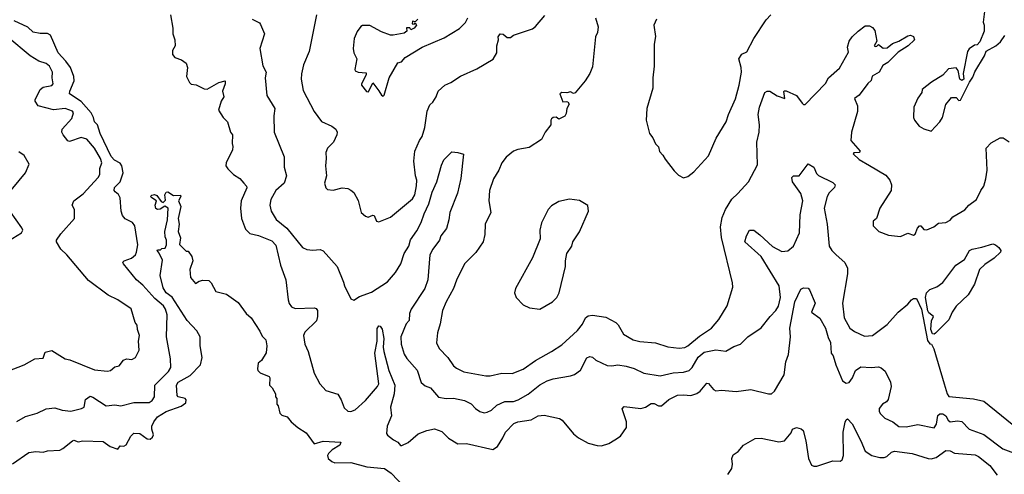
# Model space of a CAD drawing. Extents: x 1771496 to 1971148, y 471553 to 643630.
# Tile 436 of 656: x 1896895 to 1903614, y 568356 to 571463. Entities that reach past the tile are written whole.
import ezdxf

# ---------------------------------------------------------------- set-up
doc = ezdxf.new("R2010")
doc.units = 0

msp = doc.modelspace()

# ---------------------------------------------------------------- linework, layer by layer
at = {"layer": '0CON10XD'}
for points in [[(1903484.2, 571555), (1903470, 571445), (1903477.5, 571425), (1903477, 571383), (1903448.3, 571311.7), (1903428.3, 571291.7), (1903411.7, 571288.3), (1903375, 571262.5), (1903362.5, 571245), (1903332.5, 571095), (1903337.5, 571055), (1903325, 571047.5), (1903310, 571055), (1903300, 571115), (1903285, 571132.5), (1903234.2, 571125.8), (1903195.8, 571084.2), (1903116.7, 571035), (1903053.8, 570985), (1903052.5, 570965), (1903024.1, 570925.9), (1902996.7, 570865), (1902993.8, 570795), (1903001.2, 570775), (1903034.2, 570734.2), (1903065, 570716), (1903115, 570700), (1903175.4, 570764.6), (1903191.9, 570795), (1903215, 570882.5), (1903245, 570920), (1903255, 570930), (1903285, 570930), (1903305, 570910), (1903315, 570912.5), (1903343.6, 570966.4), (1903376.7, 571035), (1903400.7, 571069.3), (1903413.8, 571106.2), (1903480, 571215), (1903491.7, 571248.3), (1903556.1, 571283.9), (1903587.7, 571312.3), (1903617.5, 571355)], [(1897923.8, 571495), (1897939.2, 571405), (1897939.2, 571365), (1897954.2, 571325), (1897956, 571285), (1897937.7, 571252.3), (1897938, 571225), (1897954.6, 571204.6), (1897999.1, 571189.1), (1898032, 571165), (1898041.2, 571135), (1898034.1, 571074.1), (1898053.2, 571033.2), (1898065, 571022.9), (1898098.3, 571018.3), (1898155, 570990.8), (1898175, 570987.5), (1898255, 571032.2), (1898297.5, 571045), (1898298, 571025), (1898280, 570975), (1898287.5, 570935), (1898270.8, 570905), (1898252.5, 570845), (1898283.3, 570795), (1898313.9, 570763.9), (1898333.3, 570695), (1898346.7, 570675), (1898344.1, 570615.9), (1898349.2, 570595), (1898347, 570573), (1898304, 570485), (1898302, 570465), (1898315, 570443.8), (1898354, 570405), (1898397.9, 570377.9), (1898425, 570346.2), (1898443.8, 570325), (1898445.8, 570314.2), (1898407.5, 570225), (1898402.2, 570175), (1898409.5, 570105), (1898435, 570031.2), (1898465, 570002), (1898525, 569988.1), (1898615, 569950.4), (1898642.4, 569922.4), (1898674.7, 569785), (1898710.6, 569685), (1898727.3, 569547.3), (1898735, 569522.5), (1898750.5, 569500.5), (1898775, 569488.8), (1898905, 569494), (1898919.2, 569489.2), (1898928, 569475), (1898928, 569435), (1898919.4, 569405), (1898841.9, 569328.1), (1898832.5, 569305), (1898841.8, 569245), (1898864.6, 569195), (1898905, 569046.2), (1898942.5, 568975), (1898965, 568948.8), (1898985, 568928.8), (1899065, 568903.8), (1899089.2, 568865), (1899110.3, 568810.3), (1899135, 568788), (1899155, 568784.3), (1899185, 568795.7), (1899255, 568859.4), (1899337.1, 568955), (1899345.3, 568975), (1899319.1, 569185), (1899334.7, 569265), (1899335, 569352.5), (1899345, 569370), (1899355, 569368.8), (1899367.9, 569347.9), (1899380.8, 569285), (1899375.9, 569225), (1899380.6, 569195), (1899414.3, 569064.3), (1899456, 568965), (1899449.6, 568905), (1899425.4, 568815), (1899431.5, 568755), (1899403.1, 568685), (1899398.8, 568635)], [(1898921.4, 571495), (1898870, 571245), (1898832.2, 571155), (1898817.9, 571092.1), (1898815.7, 571055), (1898828.9, 570978.9), (1898904.5, 570834.5), (1898955, 570765.8), (1899025.4, 570735.4), (1899052, 570715), (1899062.5, 570695), (1899059.2, 570675), (1899035.7, 570625), (1898995.8, 570585), (1898984.3, 570555), (1898987.5, 570515), (1898982.5, 570465), (1898988.8, 570395), (1898975.8, 570345), (1898984.3, 570314.3), (1898995, 570303.3), (1899035, 570297.5), (1899095, 570312.9), (1899135, 570308.6), (1899155, 570298.1), (1899175, 570280.8), (1899205, 570226.2), (1899224.4, 570144.4), (1899255, 570120), (1899273.9, 570113.9), (1899305, 570127.5), (1899313.6, 570123.6), (1899330, 570085), (1899345, 570081.2), (1899425, 570113.8), (1899575, 570237.5), (1899591.1, 570265), (1899602.8, 570327.2), (1899605.4, 570365), (1899597.1, 570395), (1899583.8, 570495), (1899591.8, 570565), (1899622.6, 570637.4), (1899641.1, 570665), (1899660, 570725), (1899675, 570836.7), (1899695, 570881.2), (1899715, 570898.8), (1899737.1, 570935), (1899750.8, 570975), (1899795.4, 571014.6), (1899836.9, 571033.1), (1899904, 571076), (1900015, 571126.5), (1900126.8, 571193.2), (1900152.2, 571235), (1900151.2, 571285), (1900162.5, 571325), (1900161.2, 571345), (1900175, 571366), (1900195, 571363.3), (1900221.8, 571341.8), (1900245, 571341.1), (1900265, 571356.2), (1900395, 571399.4), (1900415.8, 571415), (1900479.3, 571490.7)], [(1901241.2, 571465), (1901223.3, 571425), (1901233, 571347), (1901223.8, 571295), (1901226, 571145), (1901216.2, 571065), (1901216.7, 570995), (1901174, 570855), (1901170, 570775), (1901193.3, 570685), (1901216.7, 570655), (1901233.9, 570613.9), (1901253.6, 570593.6), (1901261.7, 570561.7), (1901285, 570537.5), (1901299.3, 570509.3), (1901360.7, 570430.7), (1901390.7, 570400.7), (1901425, 570382.5), (1901455, 570390), (1901495, 570422.5), (1901595, 570533.3), (1901647.3, 570652.7), (1901715.8, 570765), (1901731.4, 570815), (1901779.3, 570920.7), (1901805.5, 571014.5), (1901821.5, 571105), (1901819.2, 571135), (1901801.9, 571195), (1901823.2, 571226.8), (1901857.8, 571242.2), (1901906.1, 571333.9), (1901989.4, 571460.6), (1902020, 571495)], [(1896875, 568716.2), (1896935, 568750), (1897015, 568774.2), (1897075, 568804.2), (1897135, 568809.2), (1897185, 568794.3), (1897245, 568788.6), (1897317.5, 568805), (1897335.8, 568815), (1897343.6, 568866.4), (1897375, 568889.2), (1897395, 568884.3), (1897485, 568824.3), (1897545, 568830.6), (1897585, 568824.4), (1897675, 568847.1), (1897777.5, 568847.5), (1897799.8, 568860.2), (1897815.5, 568884.5), (1897817.1, 568965), (1897911.5, 569058.5), (1897926, 569085), (1897924.7, 569145), (1897896.2, 569295), (1897902.3, 569445), (1897890.7, 569485), (1897877.2, 569507.2), (1897817.5, 569557.5), (1897735, 569647.5), (1897691.6, 569685), (1897603.2, 569795), (1897600, 569805), (1897606.9, 569815), (1897657.4, 569832.6), (1897684.2, 569855.8), (1897693.1, 569875), (1897700.3, 569925), (1897680.2, 570055), (1897665, 570075.6), (1897615, 570101.6), (1897597, 570125), (1897587.2, 570155), (1897580.5, 570245), (1897568.3, 570268.3), (1897547, 570287), (1897539.5, 570295), (1897540.9, 570315), (1897580.3, 570355), (1897601.4, 570415), (1897592.9, 570465), (1897581.6, 570481.6), (1897542.8, 570502.8), (1897518.4, 570528.4), (1897444.8, 570685), (1897425, 570744.3), (1897405.3, 570765.3), (1897399.8, 570795), (1897383.7, 570825), (1897315, 570904.5), (1897234, 570955), (1897236.8, 570975), (1897266.6, 571045), (1897263.8, 571075), (1897242.3, 571135), (1897209.9, 571179.9), (1897158.4, 571235), (1897105, 571357.5), (1897085, 571368.1), (1897035, 571368.7), (1896987.2, 571377.2), (1896951.2, 571411.2), (1896857.1, 571455)], [(1898480.8, 571465), (1898531.2, 571441.2), (1898539.5, 571429.5), (1898565.4, 571365.4), (1898533.8, 571265), (1898555, 571146.7), (1898577.5, 571105), (1898569.2, 571065), (1898581.1, 570945), (1898636.7, 570855), (1898628.9, 570805), (1898632.2, 570695), (1898700, 570525), (1898700.6, 570455), (1898716.7, 570395), (1898699.5, 570345), (1898643.5, 570295), (1898608.8, 570235), (1898601.8, 570195), (1898610.5, 570155), (1898645, 570096.9), (1898717, 570037), (1898825, 569906.2), (1898855, 569891.2), (1898895, 569888), (1898945, 569893.3), (1898965, 569882), (1899060.8, 569775), (1899105, 569670), (1899110.6, 569645), (1899154, 569554), (1899175, 569546.7), (1899215, 569571.2), (1899295, 569600.8), (1899405, 569671.1), (1899459.2, 569735), (1899496.9, 569795), (1899519.1, 569865), (1899551.6, 569915), (1899561.6, 569958.4), (1899605, 570020.5), (1899635, 570076.9), (1899654.2, 570135), (1899687.8, 570205), (1899709.2, 570285), (1899741.4, 570355), (1899772.6, 570467.4), (1899789.2, 570505), (1899845, 570558.8), (1899884.2, 570555.8), (1899923, 570543), (1899905, 570376.7), (1899882.1, 570277.9), (1899830, 570145), (1899824.4, 570095), (1899807.5, 570035), (1899768.5, 569985), (1899759.4, 569955), (1899713.5, 569895), (1899693.8, 569855), (1899679.5, 569685), (1899660.3, 569625), (1899567.5, 569485), (1899556.2, 569453.8), (1899552.5, 569407.5), (1899533.1, 569385), (1899495.4, 569295), (1899497.3, 569245), (1899518.1, 569178.1), (1899537.1, 569147.1), (1899607.6, 569067.6), (1899634.2, 568984.2), (1899661.7, 568961.7), (1899697.9, 568947.9), (1899753.9, 568883.9), (1899805, 568873.8), (1899855, 568877.3), (1899929.8, 568859.8), (1899975, 568836.7), (1900005, 568805.8), (1900035, 568785.8), (1900065, 568777.1), (1900085, 568780.6), (1900115, 568794.4), (1900152.3, 568827.7), (1900205, 568854.5), (1900265, 568854.7), (1900295.8, 568865), (1900365, 568904.5), (1900445, 568967.9), (1900494.2, 568995), (1900535, 569007.5), (1900655, 569028.1), (1900681.3, 569038.7), (1900722, 569068), (1900765, 569152.5), (1900785, 569162), (1900805, 569156.7), (1900825.8, 569135.8), (1900905, 569100), (1900935, 569097.3), (1900976.3, 569103.7), (1901034.7, 569094.7), (1901088.3, 569078.3), (1901155, 569048.1), (1901265, 569029.1), (1901355, 569049.2), (1901425, 569053.3), (1901463.8, 569066.2), (1901484, 569086), (1901525, 569156.4), (1901565, 569190), (1901645, 569205.8), (1901715, 569198.1), (1901769.7, 569230.3), (1901814.4, 569245.6), (1901865, 569295.8), (1901955, 569358), (1902015.4, 569434.6), (1902055.6, 569475), (1902073.5, 569505), (1902085.9, 569565), (1902078.7, 569645), (1901955.4, 569845), (1901842.5, 569945), (1901854.2, 569985), (1901875.8, 570024.2), (1901905, 570024.2), (1901945, 569991.4), (1902032.3, 569912.3), (1902095, 569879.6), (1902137, 569883), (1902176.7, 569915), (1902216.6, 570005), (1902220.7, 570129.3), (1902239.5, 570225), (1902225.3, 570275.3), (1902168.1, 570355), (1902164.2, 570385), (1902175, 570396), (1902215, 570396.2), (1902275, 570477.5), (1902314, 570455), (1902331.8, 570411.8), (1902347.3, 570397.3), (1902445, 570350), (1902461.2, 570335), (1902456, 570315), (1902419.8, 570280.2), (1902404.6, 570255.4), (1902385.4, 570175), (1902404.5, 570065.5), (1902419.2, 569915), (1902437.5, 569885), (1902466.2, 569856.2), (1902525, 569802.5), (1902544.4, 569764.4), (1902544.4, 569725), (1902509.5, 569525), (1902521.5, 569425), (1902559.2, 569355), (1902590.9, 569330.9), (1902659.7, 569299.7), (1902715, 569304.2), (1902815, 569380.8), (1902889.4, 569465), (1902955, 569518.1), (1902981.9, 569548.1), (1902995, 569557.8), (1903015, 569556.4), (1903050.3, 569485), (1903091.1, 569271.1), (1903105, 569247.5), (1903116.4, 569246.4), (1903134.4, 569214.4), (1903204.1, 568974.1), (1903223.5, 568905), (1903235, 568888.2), (1903405, 568872.1), (1903475, 568855.6), (1903715, 568660)], [(1899612.5, 571465), (1899595, 571447.5), (1899575, 571452.5), (1899573.8, 571433.8), (1899587, 571433), (1899595, 571440), (1899602.5, 571425), (1899586.7, 571405), (1899565, 571393.3), (1899557, 571407), (1899535, 571406.2), (1899537.5, 571385), (1899519.7, 571370.3), (1899443, 571357), (1899425, 571357.8), (1899365, 571380), (1899285, 571422.2), (1899235, 571422.5), (1899223.6, 571416.4), (1899197.5, 571382.5), (1899177.5, 571335), (1899171.2, 571265), (1899176.2, 571235), (1899196, 571195), (1899181.2, 571121.2), (1899185, 571113.3), (1899205, 571103.8), (1899258.8, 571098.8), (1899258.8, 571085), (1899226.7, 571025), (1899227.5, 571015), (1899260.7, 570970.7), (1899275, 570970), (1899305, 571030), (1899345, 570977.5), (1899365, 570947.5), (1899375, 570940), (1899383, 570947), (1899416, 571065), (1899475, 571167.5), (1899500, 571175), (1899526.7, 571205), (1899641.2, 571275), (1899792.4, 571337.6), (1899896.9, 571403.1), (1899937.4, 571442.6), (1899954.3, 571475)], [(1900823.8, 571475), (1900843, 571413), (1900838.8, 571375), (1900824.1, 571345.9), (1900805, 571140), (1900786.2, 571095), (1900753.8, 571045), (1900685, 570962.5), (1900675, 570957.5), (1900655, 570970), (1900627.9, 570962.1), (1900595, 570964.4), (1900580.8, 570955), (1900600.9, 570900.9), (1900625, 570903.1), (1900635, 570900.8), (1900645.8, 570885), (1900629.2, 570855), (1900625, 570822.5), (1900615.8, 570804.2), (1900575, 570783.3), (1900555, 570796.7), (1900535, 570793.8), (1900523.8, 570785), (1900518.8, 570775), (1900520, 570745), (1900481.4, 570695), (1900457, 570643), (1900370.8, 570589.2), (1900295, 570575.8), (1900265.9, 570564.1), (1900215, 570523.3), (1900185, 570483.3), (1900165.7, 570435), (1900127.5, 570375), (1900102, 570295), (1900097.5, 570225), (1900110, 570145), (1900072, 570065), (1900070, 569995), (1900057.1, 569945), (1900008.8, 569871.2), (1899930, 569795), (1899875, 569683.3), (1899855.4, 569624.6), (1899804.3, 569535), (1899780.8, 569475), (1899765.6, 569385), (1899746.8, 569323.2), (1899740, 569255), (1899758.5, 569215), (1899816.7, 569155), (1899855, 569096.9), (1899875, 569081.5), (1899925.4, 569055.4), (1900075, 569029.4), (1900105, 569029.2), (1900185, 569047.8), (1900255, 569045.5), (1900330, 569075), (1900415.4, 569134.6), (1900525, 569194.4), (1900595, 569241.4), (1900702, 569338), (1900735, 569382), (1900756.9, 569425), (1900775, 569439.2), (1900805, 569444.1), (1900895, 569429.4), (1900962.6, 569392.6)], [(1900962.6, 569392.6), (1900978.1, 569378.1), (1901014.6, 569314.6), (1901081.2, 569275), (1901126.8, 569263.2), (1901235, 569254.3), (1901317.2, 569227.2), (1901395, 569218.1), (1901435, 569223.3), (1901455, 569233.1), (1901535, 569298.9), (1901617.1, 569355), (1901665.8, 569415), (1901722.7, 569507.3), (1901762, 569635), (1901760, 569665), (1901684.5, 569975), (1901677.8, 570047.8), (1901689.2, 570110.8), (1901711.8, 570165), (1901753.9, 570236.1), (1901796, 570275), (1901868, 570355), (1901929.7, 570470.3), (1901925.4, 570625.4), (1901942.3, 570695), (1901943.8, 570745), (1901934.6, 570815), (1901943.9, 570865), (1901980, 570965), (1901995, 570974.2), (1902015, 570974.2), (1902065, 570942.1), (1902117, 570923), (1902109.3, 570970.7), (1902113, 570977), (1902125, 570975.6), (1902195.6, 570945.6), (1902235, 570892.5), (1902245, 570883.3), (1902255, 570883.3), (1902394, 571026), (1902413.5, 571065), (1902489.1, 571130.9), (1902550, 571240), (1902544.4, 571275), (1902556.7, 571315), (1902575.7, 571345), (1902616.4, 571383.6), (1902665, 571420), (1902695, 571420), (1902715, 571410), (1902729.7, 571389.7), (1902744, 571316), (1902726.7, 571285), (1902735, 571278.8), (1902745, 571281.2), (1902755, 571292.5), (1902787.7, 571267.7), (1902815, 571270), (1902851.3, 571298.7), (1902895, 571315.8), (1902955, 571352), (1902975, 571356.2), (1902995, 571347.5), (1903001.2, 571325), (1902958, 571285), (1902889.7, 571240.3), (1902819.3, 571170.7), (1902785, 571148.8), (1902760.8, 571105), (1902712.5, 571077.5), (1902705, 571048), (1902682.9, 571027.1), (1902625, 570947.5), (1902591.4, 570925), (1902612.5, 570875), (1902613.1, 570835), (1902572.5, 570695), (1902566.1, 570636.1), (1902630.8, 570565), (1902624.3, 570555.7), (1902587.5, 570552.5), (1902583.8, 570545), (1902625, 570507.8), (1902695, 570466.4), (1902805, 570399.2), (1902832.5, 570365), (1902844.2, 570335), (1902842, 570295), (1902764, 570175), (1902743.3, 570105), (1902720, 570085), (1902720, 570055), (1902757.5, 570015), (1902825, 569990), (1902905, 569982), (1902955, 570003.8), (1902995, 569990), (1903005, 569996.7), (1903022.1, 570037.9), (1903035, 570053.3), (1903045, 570053.3), (1903065, 570030), (1903085, 570026.7), (1903133.6, 570046.4), (1903165, 570072.5), (1903215, 570076.7), (1903245, 570092.5), (1903264.2, 570115.8), (1903345, 570163.3), (1903373.3, 570195), (1903425, 570233.8), (1903454, 570295), (1903475.7, 570325), (1903488.6, 570375), (1903497.1, 570435), (1903490.8, 570585), (1903525, 570620.8), (1903585, 570654.2), (1903607.5, 570655), (1903648.6, 570628.6)], [(1896815, 569060), (1896925, 569104.2), (1896997.5, 569145), (1897055, 569150), (1897070, 569190), (1897115, 569202.9), (1897205, 569144.6), (1897238.3, 569138.3), (1897405, 569070), (1897495, 569061.1), (1897515.5, 569064.5), (1897545, 569090), (1897575, 569098), (1897603, 569137), (1897625, 569146), (1897659.3, 569140.7), (1897685, 569153.3), (1897711.2, 569205), (1897706, 569265), (1897713.3, 569305), (1897698, 569345), (1897696.7, 569375), (1897683.6, 569393.6), (1897655, 569486.2), (1897565, 569548.6), (1897499.1, 569579.1), (1897365, 569680), (1897216.6, 569856.6), (1897176.9, 569895), (1897146.5, 569945), (1897146.5, 569955), (1897175, 569999.6), (1897268.8, 570105), (1897269.2, 570165), (1897252.9, 570195), (1897264.6, 570225), (1897327.2, 570272.8), (1897430.8, 570385), (1897442.1, 570405), (1897441.3, 570445), (1897455.9, 570485), (1897447.4, 570515), (1897405, 570584.6), (1897352.1, 570645), (1897315, 570658.1), (1897235, 570630.7), (1897224.5, 570635), (1897192.5, 570675), (1897182.9, 570695), (1897183.8, 570715), (1897251.7, 570788.3), (1897261.9, 570825), (1897255, 570838.1), (1897205, 570856.1), (1897125, 570845.6), (1897020, 570875), (1897000.6, 570905), (1897000.6, 570915), (1897035.4, 570984.6), (1897055, 571001.4), (1897115, 571013.1), (1897124, 571025), (1897115.9, 571065.9), (1897118.6, 571105), (1897097.5, 571145), (1897075, 571162.5), (1897025, 571178.6), (1896965.7, 571215.7), (1896815, 571343.3)], [(1896793.9, 570246.1), (1896933.8, 570415), (1896960, 570475), (1896925.5, 570535), (1896889.8, 570559.8)], [(1896845, 568428.1), (1896956.7, 568505), (1897005, 568510.9), (1897055, 568506.5), (1897085, 568515.7), (1897168.1, 568521.9), (1897188.5, 568531.5), (1897255, 568585.8), (1897265, 568588.8), (1897295, 568578.8), (1897326.2, 568583.8), (1897465, 568581.2), (1897513.3, 568545), (1897565, 568527.5), (1897580, 568550), (1897605, 568548.8), (1897622.7, 568557.3), (1897653, 568617), (1897675, 568636.2), (1897715.5, 568635.5), (1897765, 568599.4), (1897785, 568595.7), (1897800.9, 568609.1), (1897807.3, 568625), (1897796.9, 568665), (1897797.8, 568685), (1897810.5, 568715), (1897835, 568749.4), (1897895, 568785.4), (1897998.1, 568821.9), (1898028.6, 568845), (1898031.4, 568865), (1898024.5, 568874.5), (1897977.5, 568885), (1897968.8, 568895), (1897964.3, 568965), (1897976, 568985), (1898057.8, 569032.2), (1898128.8, 569105), (1898140, 569155), (1898127.5, 569235), (1898126.9, 569295), (1898105, 569337.5), (1898037.3, 569407.3), (1897935, 569566.2), (1897895, 569596.7), (1897875, 569631.2), (1897854.6, 569715.4), (1897869.3, 569819.3), (1897847.5, 569867.5), (1897832.5, 569885), (1897835, 569890), (1897855, 569890), (1897865, 569900), (1897888.3, 569901.7), (1897896.7, 569925), (1897897.5, 569955), (1897888.3, 569978.3), (1897885.7, 570014.3), (1897904, 570095), (1897907.5, 570175), (1897885, 570188.8), (1897852.9, 570167.1), (1897835, 570165.7), (1897825, 570172.5), (1897819.1, 570195), (1897828.8, 570225), (1897796, 570245), (1897788, 570255), (1897796.8, 570263.2), (1897815, 570267.8), (1897832, 570262), (1897860, 570220), (1897875, 570213.8), (1897890.6, 570229.4), (1897885.8, 570265), (1897895, 570283.8), (1897905, 570286.2), (1897945, 570262), (1897993.3, 570263.3), (1897995.8, 570255), (1897979.2, 570225), (1897994.3, 570185), (1897976.2, 570105), (1897983.3, 570065), (1897975.8, 570015), (1897992.7, 569972.7), (1897985.8, 569925.8), (1898031.7, 569881.7), (1898045, 569880), (1898070, 569845), (1898076.1, 569813.9), (1898056.7, 569755), (1898061.7, 569701.7), (1898095, 569660), (1898120, 569675), (1898145, 569682.5), (1898185, 569680), (1898202.5, 569665), (1898232.5, 569605), (1898305.9, 569585.9), (1898385, 569530), (1898439.5, 569455), (1898473.8, 569425), (1898533.2, 569335), (1898549.7, 569299.7), (1898574.3, 569275), (1898582, 569235), (1898576.4, 569186.4), (1898545.8, 569134.2), (1898523.3, 569115), (1898517, 569077), (1898520, 569065), (1898535, 569050), (1898597.5, 569025), (1898602.5, 569015), (1898600, 568965), (1898617, 568947), (1898640, 568905), (1898640, 568885), (1898650, 568875), (1898650, 568835), (1898660, 568825), (1898670, 568775), (1898685, 568760), (1898719.3, 568749.3), (1898747.5, 568715), (1898793.8, 568675), (1898848.9, 568638.9), (1898904.5, 568564.5), (1898965, 568581.5), (1899086.7, 568576.7), (1899078.8, 568555), (1899026.4, 568523.6), (1899002.1, 568497.9), (1898995.6, 568485), (1899000.6, 568465), (1899025, 568442.5), (1899045, 568433.9), (1899155, 568437.6), (1899265, 568407), (1899385, 568395.3), (1899430, 568365), (1899519.5, 568269.5)], [(1900445, 569483.8), (1900530, 569535), (1900560, 569565), (1900576.2, 569595), (1900618.8, 569775), (1900618.8, 569815), (1900628.8, 569865), (1900663.3, 569915), (1900670, 569945), (1900715, 570012.5), (1900776.2, 570155), (1900773, 570193), (1900715, 570227.5), (1900646.4, 570236.4), (1900575, 570221.2), (1900525, 570190), (1900501.2, 570165), (1900456.2, 570075), (1900444, 570025), (1900446.2, 569965), (1900393.9, 569836.1), (1900277.5, 569625), (1900272.5, 569595), (1900282.5, 569565), (1900330, 569515), (1900375, 569493.3), (1900445, 569483.8)], [(1896818.3, 569951.7), (1896907.1, 570005), (1896915.7, 570025), (1896910.5, 570040.5), (1896794.2, 570204.2)], [(1903135, 569313.8), (1903125, 569316.7), (1903113.5, 569345), (1903118.5, 569405), (1903131.1, 569435), (1903099.4, 569459.4), (1903092.4, 569472.4), (1903077.5, 569565), (1903084.4, 569595.6), (1903105, 569618.5), (1903155, 569637.8), (1903195, 569665.6), (1903282.5, 569785), (1903342.9, 569825), (1903377.5, 569885), (1903395, 569895.5), (1903461.7, 569908.3), (1903535, 569931.4), (1903555, 569924.3), (1903577.5, 569905), (1903590, 569885), (1903589.2, 569875), (1903545, 569832), (1903481.1, 569788.9), (1903445, 569756), (1903411.5, 569655), (1903367.8, 569582.2), (1903285.5, 569505), (1903257.9, 569465), (1903235, 569412), (1903145, 569321.2), (1903135, 569313.8)], [(1899398.8, 568635), (1899404.1, 568624.1), (1899445, 568592.5), (1899475.9, 568575.9), (1899493.8, 568553.8), (1899503.6, 568553.6), (1899545, 568573.3), (1899615, 568633.8), (1899672.5, 568655), (1899725.7, 568665.7), (1899775, 568649.2), (1899822.1, 568602.1), (1899884.2, 568564.2), (1899945, 568566.9), (1900125, 568526.7), (1900155.6, 568545), (1900193.1, 568605), (1900210.5, 568645), (1900267, 568703), (1900294.5, 568715.5), (1900385, 568728), (1900432.5, 568755), (1900475, 568761.2), (1900578.3, 568738.3), (1900596.7, 568725), (1900673.3, 568633.3), (1900709.2, 568605), (1900775, 568567.8), (1900835, 568551.9), (1900865, 568550.6), (1900915, 568565.8), (1900957.4, 568592.6), (1900995, 568616.2), (1901035.8, 568675), (1901035.6, 568715.6), (1901006.1, 568803.9), (1901019.5, 568820.5), (1901135, 568805.8), (1901165.7, 568814.3), (1901205, 568840.8), (1901225, 568839.2), (1901254.4, 568824.4), (1901275.8, 568824.2), (1901325, 568868.1), (1901385, 568896.4), (1901425, 568899.6), (1901475, 568894.5), (1901515, 568907.5), (1901538.6, 568925), (1901585, 568980), (1901595, 568976.7), (1901628.8, 568935), (1901645, 568927.5), (1901685, 568930), (1901785, 568922), (1901885, 568935.6), (1902005, 568906.2), (1902025, 568906.7), (1902045, 568923.3), (1902112.5, 569035), (1902124.2, 569125), (1902141.1, 569175), (1902154.2, 569295.8), (1902149.7, 569355), (1902185.9, 569534.1), (1902225, 569621.2), (1902245, 569631.2), (1902275, 569627.5), (1902285, 569617.5), (1902323.6, 569526.4), (1902297.5, 569465), (1902355, 569422), (1902395, 569353.8), (1902411.2, 569291.2), (1902427.2, 569257.2), (1902433.8, 569185), (1902446.5, 569165), (1902464.5, 569104.5), (1902509.4, 568995), (1902535, 568978.1), (1902555, 568984.4), (1902578.5, 569015), (1902598.9, 569065), (1902635, 569089.5), (1902705, 569086), (1902755, 569090.8), (1902775, 569084.7), (1902800.3, 569060.3), (1902838.2, 568985), (1902842.1, 568955), (1902822.6, 568867.4), (1902809.6, 568850.4), (1902784.2, 568835), (1902761.4, 568805), (1902760.6, 568785), (1902769.3, 568769.3), (1902798.8, 568738.8), (1902854, 568715), (1902895, 568683.1), (1902945, 568679.5), (1903025, 568696.7), (1903135, 568673.1), (1903151.7, 568698.3), (1903161.1, 568758.9), (1903175, 568770), (1903195, 568769.4), (1903215, 568756.7), (1903231.8, 568725), (1903245, 568713.8), (1903295, 568721.2), (1903325, 568716), (1903375, 568664.4), (1903475, 568627.5), (1903605, 568529.6), (1903815, 568449.4)], [(1901728.2, 568355), (1901754.7, 568395), (1901759.2, 568425), (1901755.7, 568465), (1901765, 568490), (1901798.7, 568511.3), (1901834.8, 568555.2), (1901915, 568601.3), (1901955, 568604.2), (1902075, 568578.2), (1902115, 568584.5), (1902160.2, 568639.8), (1902169.4, 568665), (1902196, 568676), (1902227.4, 568667.4), (1902240.9, 568655), (1902259.1, 568585), (1902278.5, 568465), (1902298.8, 568418.8), (1902315, 568411.8), (1902335, 568412.5), (1902445, 568448.3), (1902495, 568446.8), (1902507.7, 568455), (1902517.8, 568485), (1902514.2, 568645), (1902527.6, 568712.4), (1902535, 568729.2), (1902545, 568734.2), (1902575, 568700), (1902635.1, 568585.1), (1902664.1, 568515), (1902710, 568485), (1902765, 568471.5), (1902795, 568471.7), (1902811.7, 568478.3), (1902845, 568506.9), (1902865, 568513.6), (1902985, 568498.2), (1903093.8, 568463.8), (1903115, 568462.5), (1903148.3, 568471.7), (1903215, 568518.6), (1903245, 568516.9), (1903275, 568501.1), (1903415, 568488.8), (1903437.7, 568477.7), (1903515, 568416.5), (1903565, 568351.1)]]:
    msp.add_lwpolyline(points, dxfattribs=at)

doc.saveas('drawing.dxf')
